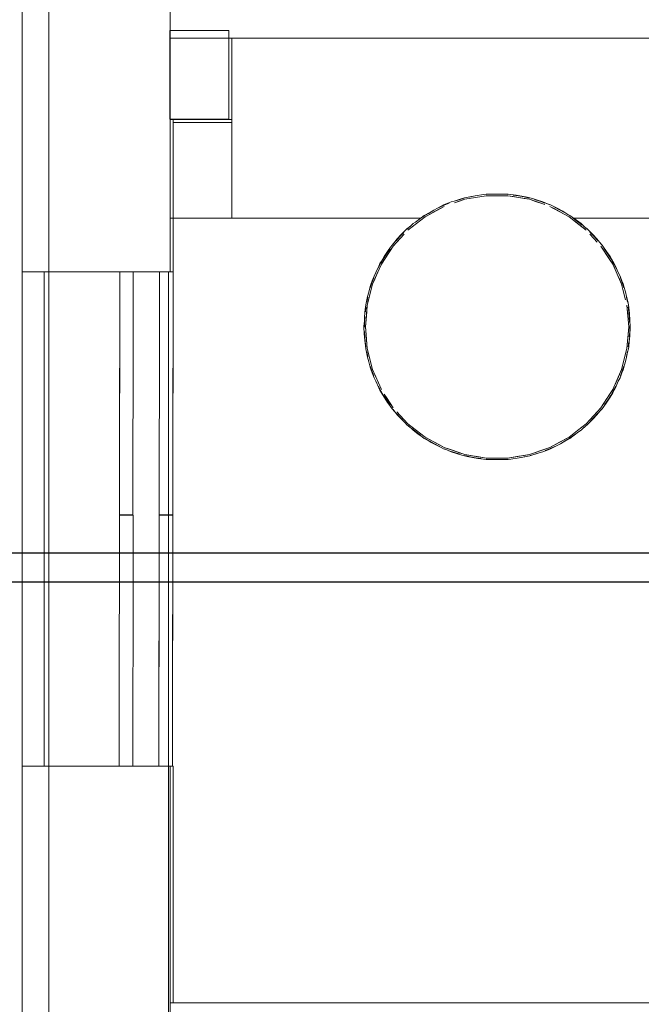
# Model space of a CAD drawing. Header units: millimetres. Extents: x 321 to 585, y -277 to 9.
# Tile 941 of 1056: x 343.27 to 347.47, y -4.9 to 1.75. Entities that reach past the tile are written whole.
import ezdxf

# ---------------------------------------------------------------- set-up
doc = ezdxf.new("R2010")
doc.units = ezdxf.units.MM
doc.header["$MEASUREMENT"] = 0
for name, color, linetype, lineweight in [('IFC-Elemento de mobília-Contorno', 152, 'Continuous', 5), ('IFC-Laje-Contorno', 134, 'Continuous', 5), ('IFC-Parede padrão-Contorno', 44, 'Continuous', 5), ('IFC-Pilar-Contorno', 83, 'Continuous', 5), ('IFC-Porta-Contorno', 142, 'Continuous', 5), ('TQ-Condutos', 3, 'Continuous', 25)]:
    doc.layers.add(name, color=color, linetype=linetype, lineweight=lineweight)

msp = doc.modelspace()

# ---------------------------------------------------------------- linework, layer by layer
at = {"layer": 'IFC-Elemento de mobília-Contorno', "color": 7, "lineweight": 5}
for p, q in [((344.7057, 1.6276), (355.0491, 1.6276)), ((344.7057, 0.4103), (344.7057, 1.6276)), ((346.2071, 0.5245), (346.2421, 0.5362)), ((346.2071, 0.5245), (346.2421, 0.5362)), ((346.2071, 0.5245), (346.2414, 0.5354)), ((346.2071, 0.5245), (346.2414, 0.5354)), ((346.2103, 0.5142), (346.2798, 0.538)), ((346.2414, 0.5354), (346.2756, 0.545)), ((346.2414, 0.5354), (346.2756, 0.545)), ((346.2415, 0.536), (346.2772, 0.5482)), ((346.2415, 0.536), (346.2772, 0.5482)), ((346.2418, 0.5361), (346.2772, 0.5482)), ((346.2421, 0.5362), (346.2772, 0.5482)), ((346.2421, 0.5362), (346.2772, 0.5482)), ((346.245, 0.5261), (346.2798, 0.538)), ((346.2772, 0.5482), (346.314, 0.5544)), ((346.2772, 0.5482), (346.3139, 0.5543)), ((346.2772, 0.5482), (346.3139, 0.5543)), ((346.2798, 0.538), (346.3522, 0.5501)), ((346.3101, 0.5529), (346.349, 0.561)), ((346.3101, 0.5529), (346.349, 0.561)), ((346.3139, 0.5543), (346.349, 0.561)), ((346.3139, 0.5543), (346.349, 0.561)), ((346.349, 0.561), (346.4053, 0.5702)), ((346.349, 0.561), (346.4053, 0.5702)), ((346.3522, 0.5501), (346.4247, 0.5622)), ((346.4053, 0.5702), (346.4238, 0.5727)), ((346.4053, 0.5702), (346.4238, 0.5727)), ((346.4238, 0.5727), (346.461, 0.5727)), ((346.4238, 0.5727), (346.461, 0.5727)), ((346.4244, 0.5698), (346.4608, 0.572)), ((346.4244, 0.5698), (346.4608, 0.572)), ((346.4247, 0.5622), (346.5716, 0.5622)), ((346.4608, 0.572), (346.4978, 0.5729)), ((346.4608, 0.572), (346.4978, 0.5729)), ((346.461, 0.5727), (346.4978, 0.5729)), ((346.461, 0.5727), (346.4978, 0.5729)), ((346.4978, 0.5729), (346.5349, 0.572)), ((346.4978, 0.5729), (346.5353, 0.5727)), ((346.4978, 0.5729), (346.5349, 0.572)), ((346.4978, 0.5729), (346.5353, 0.5727)), ((346.5349, 0.572), (346.5709, 0.57)), ((346.5349, 0.572), (346.5709, 0.57)), ((346.5353, 0.5727), (346.5725, 0.5727)), ((346.5353, 0.5727), (346.5725, 0.5727)), ((346.5716, 0.5622), (346.644, 0.5501)), ((346.5716, 0.5622), (346.6078, 0.5562)), ((346.5716, 0.5622), (346.7165, 0.538)), ((346.5725, 0.5727), (346.591, 0.5702)), ((346.5725, 0.5727), (346.591, 0.5702)), ((346.591, 0.5702), (346.6277, 0.5656)), ((346.591, 0.5702), (346.6277, 0.5656)), ((346.6067, 0.5662), (346.6438, 0.5606)), ((346.6067, 0.5662), (346.6438, 0.5606)), ((346.6078, 0.5562), (346.644, 0.5501)), ((346.6277, 0.5656), (346.6646, 0.5595)), ((346.6277, 0.5656), (346.6646, 0.5595)), ((346.6438, 0.5606), (346.6807, 0.554)), ((346.6438, 0.5606), (346.6807, 0.554)), ((346.644, 0.5501), (346.6803, 0.5441)), ((346.6646, 0.5595), (346.7009, 0.5518)), ((346.6646, 0.5595), (346.7009, 0.5518)), ((346.6803, 0.5441), (346.7165, 0.538)), ((346.6807, 0.554), (346.7155, 0.5459)), ((346.6807, 0.554), (346.7155, 0.5459)), ((346.7009, 0.5518), (346.7191, 0.5482)), ((346.7009, 0.5518), (346.7191, 0.5482)), ((346.7165, 0.538), (346.786, 0.5142)), ((346.7165, 0.538), (346.7512, 0.5261)), ((346.7165, 0.538), (346.7512, 0.5261)), ((346.7165, 0.538), (346.8207, 0.5023)), ((346.7191, 0.5482), (346.7371, 0.5427)), ((346.7191, 0.5482), (346.7371, 0.5427)), ((346.7371, 0.5427), (346.7717, 0.5323)), ((346.7371, 0.5427), (346.7717, 0.5323)), ((346.7499, 0.5367), (346.786, 0.5249)), ((346.7499, 0.5367), (346.786, 0.5249)), ((346.0116, 0.4204), (346.1408, 0.4903)), ((346.0439, 0.4379), (346.1085, 0.4729)), ((346.07, 0.4656), (346.1196, 0.4915)), ((346.07, 0.4656), (346.1196, 0.4915)), ((346.0762, 0.4554), (346.1085, 0.4729)), ((346.0762, 0.4554), (346.1085, 0.4729)), ((346.1073, 0.483), (346.1401, 0.498)), ((346.1073, 0.483), (346.1401, 0.498)), ((346.1085, 0.4729), (346.1408, 0.4903)), ((346.1196, 0.4915), (346.1366, 0.4999)), ((346.1196, 0.4915), (346.1366, 0.4999)), ((346.1366, 0.4999), (346.1538, 0.5064)), ((346.1366, 0.4999), (346.1538, 0.5064)), ((346.1401, 0.498), (346.1734, 0.5119)), ((346.1401, 0.498), (346.1734, 0.5119)), ((346.1538, 0.5064), (346.1883, 0.52)), ((346.1538, 0.5064), (346.1883, 0.52)), ((346.1883, 0.52), (346.2071, 0.5245)), ((346.1883, 0.52), (346.2071, 0.5245)), ((346.2103, 0.5142), (346.245, 0.5261)), ((346.7512, 0.5261), (346.8207, 0.5023)), ((346.7512, 0.5261), (346.786, 0.5142)), ((346.7717, 0.5323), (346.8079, 0.52)), ((346.7717, 0.5323), (346.8079, 0.52)), ((346.786, 0.5249), (346.8216, 0.5123)), ((346.786, 0.5249), (346.8216, 0.5123)), ((346.786, 0.5142), (346.8207, 0.5023)), ((346.8079, 0.52), (346.8543, 0.4996)), ((346.8079, 0.52), (346.8543, 0.4996)), ((346.8316, 0.5096), (346.8597, 0.4999)), ((346.8316, 0.5096), (346.8597, 0.4999)), ((346.8316, 0.5096), (346.8597, 0.4999)), ((346.8316, 0.5096), (346.8597, 0.4999)), ((346.8316, 0.5096), (346.8597, 0.4999)), ((346.8316, 0.5096), (346.8597, 0.4999)), ((346.8555, 0.4903), (346.9847, 0.4204)), ((346.8555, 0.4903), (346.9201, 0.4554)), ((346.8555, 0.4903), (346.8878, 0.4729)), ((346.8597, 0.4999), (346.8765, 0.4916)), ((346.8597, 0.4999), (346.8765, 0.4916)), ((346.8765, 0.4916), (346.9084, 0.4759)), ((346.8765, 0.4916), (346.9084, 0.4759)), ((346.8864, 0.4843), (346.9205, 0.4665)), ((346.8864, 0.4843), (346.9205, 0.4665)), ((346.8878, 0.4729), (346.9524, 0.4379)), ((346.8878, 0.4729), (346.9201, 0.4554)), ((346.8878, 0.4729), (346.9201, 0.4554)), ((346.9084, 0.4759), (346.9428, 0.4574)), ((346.9084, 0.4759), (346.9428, 0.4574)), ((346.9205, 0.4665), (346.9538, 0.4483)), ((346.9205, 0.4665), (346.9538, 0.4483)), ((344.3085, 0.4103), (345.9816, 0.4103)), ((344.7057, 0.4103), (345.9816, 0.4103)), ((345.8957, 0.3302), (346.0116, 0.4204)), ((345.9474, 0.3844), (345.9767, 0.4065)), ((345.9474, 0.3844), (345.9766, 0.4064)), ((345.9474, 0.3844), (345.9754, 0.4052)), ((345.9474, 0.3844), (345.9754, 0.4052)), ((345.9537, 0.3753), (346.0116, 0.4204)), ((345.9754, 0.4052), (346.0041, 0.4252)), ((345.9754, 0.4052), (346.0041, 0.4252)), ((345.9766, 0.4064), (346.0059, 0.4292)), ((345.9766, 0.4064), (346.0059, 0.4292)), ((345.9767, 0.4065), (346.0059, 0.4292)), ((345.9767, 0.4065), (346.0059, 0.4292)), ((345.9826, 0.3979), (346.0116, 0.4204)), ((346.0041, 0.4252), (346.0335, 0.4432)), ((346.0041, 0.4252), (346.0335, 0.4432)), ((346.0059, 0.4292), (346.0386, 0.4469)), ((346.0059, 0.4292), (346.0386, 0.4469)), ((346.0116, 0.4204), (346.0439, 0.4379)), ((346.0335, 0.4432), (346.07, 0.4656)), ((346.0335, 0.4432), (346.07, 0.4656)), ((346.0386, 0.4469), (346.07, 0.4656)), ((346.0386, 0.4469), (346.07, 0.4656)), ((346.0439, 0.4379), (346.0762, 0.4554)), ((346.0439, 0.4379), (346.0762, 0.4554)), ((346.9201, 0.4554), (346.9524, 0.4379)), ((346.9201, 0.4554), (346.9524, 0.4379)), ((346.9428, 0.4574), (346.9837, 0.4307)), ((346.9428, 0.4574), (346.9837, 0.4307)), ((346.9524, 0.4379), (346.9847, 0.4204)), ((346.9649, 0.443), (346.9904, 0.4292)), ((346.9649, 0.443), (346.9904, 0.4292)), ((346.9649, 0.443), (346.9904, 0.4292)), ((346.9847, 0.4204), (347.0426, 0.3753)), ((346.9847, 0.4204), (347.0716, 0.3527)), ((346.9847, 0.4204), (347.1006, 0.3302)), ((346.9904, 0.4292), (347.0053, 0.4184)), ((346.9904, 0.4292), (347.0053, 0.4184)), ((347.0053, 0.4184), (347.0339, 0.3978)), ((347.0053, 0.4184), (347.0339, 0.3978)), ((347.0127, 0.4104), (347.0437, 0.3869)), ((347.0127, 0.4104), (347.0437, 0.3869)), ((347.0165, 0.4103), (349.184, 0.4103)), ((347.0165, 0.4103), (349.1841, 0.4103)), ((345.8757, 0.3248), (345.8886, 0.3379)), ((345.8757, 0.3248), (345.8886, 0.3379)), ((345.8886, 0.3379), (345.9123, 0.3563)), ((345.8886, 0.3379), (345.9122, 0.3563)), ((345.8886, 0.3379), (345.9122, 0.3563)), ((345.8886, 0.3379), (345.9123, 0.3563)), ((345.8886, 0.3379), (345.9122, 0.3563)), ((345.8937, 0.3392), (345.9308, 0.3735)), ((345.8937, 0.3392), (345.9308, 0.3735)), ((345.8957, 0.3302), (345.9537, 0.3753)), ((345.8957, 0.3302), (345.9247, 0.3527)), ((345.9247, 0.3527), (345.9537, 0.3753)), ((345.9308, 0.3735), (345.9474, 0.3844)), ((345.9308, 0.3735), (345.9474, 0.3844)), ((345.9537, 0.3753), (345.9826, 0.3979)), ((347.0136, 0.3979), (347.0716, 0.3527)), ((347.0136, 0.3979), (347.0426, 0.3753)), ((347.0339, 0.3978), (347.0655, 0.3735)), ((347.0339, 0.3978), (347.0655, 0.3735)), ((347.0426, 0.3753), (347.0716, 0.3527)), ((347.0437, 0.3869), (347.0738, 0.3635)), ((347.0437, 0.3869), (347.0738, 0.3635)), ((347.0655, 0.3735), (347.1002, 0.3417)), ((347.0655, 0.3735), (347.1002, 0.3417)), ((347.0716, 0.3527), (347.1006, 0.3302)), ((347.0853, 0.3553), (347.1077, 0.3379)), ((347.0853, 0.3553), (347.1077, 0.3379)), ((347.0853, 0.3553), (347.1077, 0.3379)), ((347.0854, 0.3553), (347.1077, 0.3379)), ((347.0854, 0.3553), (347.1077, 0.3379)), ((347.1077, 0.3379), (347.1203, 0.3251)), ((347.1077, 0.3379), (347.1203, 0.3251)), ((345.7934, 0.2316), (345.8236, 0.2705)), ((345.7934, 0.2316), (345.8236, 0.2705)), ((345.7962, 0.2221), (345.8708, 0.3032)), ((345.7962, 0.2221), (345.8459, 0.2762)), ((345.8162, 0.2584), (345.8416, 0.2861)), ((345.8162, 0.2584), (345.8416, 0.2861)), ((345.8211, 0.2491), (345.8708, 0.3032)), ((345.8211, 0.2491), (345.8459, 0.2762)), ((345.8236, 0.2705), (345.8505, 0.2994)), ((345.8236, 0.2705), (345.8505, 0.2994)), ((345.8416, 0.2861), (345.8681, 0.314)), ((345.8416, 0.2861), (345.8681, 0.314)), ((345.8459, 0.2762), (345.8708, 0.3032)), ((345.8459, 0.2762), (345.8708, 0.3032)), ((345.8505, 0.2994), (345.8757, 0.3248)), ((345.8505, 0.2994), (345.8757, 0.3248)), ((347.1203, 0.3251), (347.145, 0.3002)), ((347.1203, 0.3251), (347.145, 0.3002)), ((347.1253, 0.3169), (347.1523, 0.2883)), ((347.1253, 0.3169), (347.1523, 0.2883)), ((347.1255, 0.3032), (347.1752, 0.2491)), ((347.1255, 0.3032), (347.1503, 0.2762)), ((347.145, 0.3002), (347.1727, 0.2705)), ((347.145, 0.3002), (347.1727, 0.2705)), ((347.1503, 0.2762), (347.1752, 0.2491)), ((347.1523, 0.2883), (347.1784, 0.2602)), ((347.1523, 0.2883), (347.1784, 0.2602)), ((347.1727, 0.2705), (347.2006, 0.2349)), ((347.1727, 0.2705), (347.2006, 0.2349)), ((345.7158, 0.0991), (345.7962, 0.2221)), ((345.7506, 0.1704), (345.7723, 0.2025)), ((345.7506, 0.1704), (345.7723, 0.2025)), ((345.757, 0.1848), (345.7777, 0.2139)), ((345.757, 0.1848), (345.7777, 0.2139)), ((345.7761, 0.1914), (345.7962, 0.2221)), ((345.7777, 0.2139), (345.7879, 0.2286)), ((345.7777, 0.2139), (345.7879, 0.2286)), ((345.7879, 0.2286), (345.808, 0.2504)), ((345.7879, 0.2286), (345.808, 0.2504)), ((345.7879, 0.2286), (345.808, 0.2504)), ((345.7879, 0.2286), (345.808, 0.2504)), ((347.1895, 0.249), (347.2084, 0.2286)), ((347.1895, 0.249), (347.2084, 0.2286)), ((347.1896, 0.249), (347.2084, 0.2286)), ((347.1896, 0.249), (347.2084, 0.2286)), ((347.2001, 0.2221), (347.2202, 0.1914)), ((347.2001, 0.2221), (347.2603, 0.1299)), ((347.2001, 0.2221), (347.2804, 0.0991)), ((347.2084, 0.2286), (347.2183, 0.2143)), ((347.2084, 0.2286), (347.2183, 0.2143)), ((347.2183, 0.2143), (347.2385, 0.1858)), ((347.2183, 0.2143), (347.2385, 0.1858)), ((347.2213, 0.2062), (347.2443, 0.1717)), ((347.2213, 0.2062), (347.2443, 0.1717)), ((345.7126, 0.108), (345.7301, 0.1389)), ((345.7126, 0.108), (345.7301, 0.1389)), ((345.7158, 0.0991), (345.7761, 0.1914)), ((345.7168, 0.1208), (345.7349, 0.1514)), ((345.7168, 0.1208), (345.7349, 0.1514)), ((345.7301, 0.1389), (345.7506, 0.1704)), ((345.7301, 0.1389), (345.7506, 0.1704)), ((345.7349, 0.1514), (345.757, 0.1848)), ((345.7349, 0.1514), (345.757, 0.1848)), ((345.756, 0.1606), (345.7761, 0.1914)), ((347.2202, 0.1914), (347.2603, 0.1299)), ((347.2202, 0.1914), (347.2403, 0.1606)), ((347.2202, 0.1914), (347.2403, 0.1606)), ((347.2385, 0.1858), (347.2614, 0.1514)), ((347.2385, 0.1858), (347.2614, 0.1514)), ((347.2403, 0.1606), (347.2603, 0.1299)), ((347.2443, 0.1717), (347.2662, 0.1389)), ((347.2443, 0.1717), (347.2662, 0.1389)), ((347.2614, 0.1514), (347.2794, 0.1208)), ((347.2614, 0.1514), (347.2794, 0.1208)), ((347.2662, 0.1389), (347.2837, 0.108)), ((347.2662, 0.1389), (347.2837, 0.108)), ((345.6793, 0.0434), (345.6981, 0.0865)), ((345.6793, 0.0434), (345.6981, 0.0865)), ((345.6961, 0.0769), (345.7126, 0.108)), ((345.6961, 0.0769), (345.7126, 0.108)), ((345.6981, 0.0865), (345.7066, 0.1041)), ((345.6981, 0.0865), (345.7066, 0.1041)), ((345.7011, 0.0655), (345.7158, 0.0991)), ((345.7011, 0.0655), (345.7158, 0.0991)), ((345.7066, 0.1041), (345.7168, 0.1208)), ((345.7066, 0.1041), (345.7168, 0.1208)), ((345.7158, 0.0991), (345.7359, 0.1299)), ((347.2603, 0.1299), (347.2804, 0.0991)), ((347.2794, 0.1208), (347.2897, 0.1041)), ((347.2794, 0.1208), (347.2897, 0.1041)), ((347.2804, 0.0991), (347.2952, 0.0655)), ((347.2804, 0.0991), (347.3394, -0.0354)), ((347.2804, 0.0991), (347.3099, 0.0318)), ((347.2837, 0.108), (347.3002, 0.0769)), ((347.2837, 0.108), (347.3002, 0.0769)), ((347.2897, 0.1041), (347.2981, 0.0865)), ((347.2897, 0.1041), (347.2981, 0.0865)), ((347.2981, 0.0865), (347.3169, 0.0434)), ((347.2981, 0.0865), (347.3169, 0.0434)), ((345.6525, -0.0263), (345.6646, 0.007)), ((345.6525, -0.0263), (345.6646, 0.007)), ((345.6544, -0.0136), (345.6671, 0.0194)), ((345.6544, -0.0136), (345.6671, 0.0194)), ((345.6568, -0.0354), (345.7011, 0.0655)), ((345.6568, -0.0354), (345.6863, 0.0318)), ((345.6671, 0.0194), (345.6793, 0.0434)), ((345.6671, 0.0194), (345.6793, 0.0434)), ((345.6716, -0.0018), (345.6863, 0.0318)), ((345.6863, 0.0318), (345.7011, 0.0655)), ((347.3099, 0.0318), (347.3394, -0.0354)), ((347.3099, 0.0318), (347.3247, -0.0018)), ((347.3169, 0.0434), (347.3292, 0.0194)), ((347.3169, 0.0434), (347.3292, 0.0194)), ((347.3292, 0.0194), (347.3419, -0.0136)), ((347.3292, 0.0194), (347.3419, -0.0136)), ((347.3317, 0.007), (347.3438, -0.0263)), ((347.3317, 0.007), (347.3438, -0.0263)), ((345.6208, -0.1778), (345.6568, -0.0354)), ((345.6298, -0.1422), (345.6568, -0.0354)), ((345.6312, -0.0896), (345.6414, -0.0509)), ((345.6312, -0.0896), (345.6414, -0.0509)), ((345.6414, -0.0595), (345.6525, -0.0263)), ((345.6414, -0.0595), (345.6525, -0.0263)), ((345.6414, -0.0509), (345.6469, -0.032)), ((345.6414, -0.0509), (345.6469, -0.032)), ((345.6469, -0.032), (345.6544, -0.0136)), ((345.6469, -0.032), (345.6544, -0.0136)), ((345.6478, -0.071), (345.6568, -0.0354)), ((345.6478, -0.071), (345.6568, -0.0354)), ((345.6568, -0.0354), (345.6716, -0.0018)), ((347.3247, -0.0018), (347.3394, -0.0354)), ((347.3394, -0.0354), (347.3575, -0.1066)), ((347.3394, -0.0354), (347.3485, -0.071)), ((347.3419, -0.0136), (347.3494, -0.032)), ((347.3419, -0.0136), (347.3494, -0.032)), ((347.3438, -0.0263), (347.3549, -0.0595)), ((347.3438, -0.0263), (347.3549, -0.0595)), ((347.3494, -0.032), (347.3549, -0.0509)), ((347.3494, -0.032), (347.3549, -0.0509)), ((347.3549, -0.0509), (347.3652, -0.0872)), ((347.3549, -0.0509), (347.3652, -0.0872)), ((345.6159, -0.1527), (345.6227, -0.119)), ((345.6159, -0.1527), (345.6227, -0.119)), ((345.6179, -0.1578), (345.6241, -0.1238)), ((345.6179, -0.1578), (345.6241, -0.1238)), ((345.6208, -0.1778), (345.6478, -0.071)), ((345.6208, -0.1778), (345.6388, -0.1066)), ((345.6227, -0.119), (345.6312, -0.0896)), ((345.6227, -0.119), (345.6312, -0.0896)), ((345.6298, -0.1422), (345.6478, -0.071)), ((345.6298, -0.1422), (345.6478, -0.071)), ((345.6388, -0.1066), (345.6478, -0.071)), ((347.3485, -0.071), (347.3665, -0.1422)), ((347.3485, -0.071), (347.3575, -0.1066)), ((347.3485, -0.071), (347.3575, -0.1066)), ((347.3575, -0.1066), (347.3665, -0.1422)), ((347.3652, -0.0872), (347.3738, -0.1195)), ((347.3652, -0.0872), (347.3738, -0.1195)), ((347.3721, -0.1238), (347.3788, -0.1568)), ((347.3721, -0.1238), (347.3788, -0.1568)), ((347.3738, -0.1195), (347.3808, -0.1535)), ((347.3738, -0.1195), (347.3808, -0.1535)), ((345.6054, -0.2237), (345.6087, -0.1918)), ((345.6054, -0.2237), (345.6087, -0.1918)), ((345.6086, -0.3242), (345.6208, -0.1778)), ((345.6087, -0.1918), (345.6104, -0.1761)), ((345.6087, -0.1918), (345.6104, -0.1761)), ((345.6088, -0.2235), (345.6116, -0.1888)), ((345.6088, -0.2235), (345.6116, -0.1888)), ((345.6104, -0.1761), (345.6159, -0.1527)), ((345.6104, -0.1761), (345.6159, -0.1527)), ((345.617, -0.2231), (345.6208, -0.1778)), ((347.3755, -0.1778), (347.3835, -0.2737)), ((347.3755, -0.1778), (347.3793, -0.2231)), ((347.3755, -0.1778), (347.3876, -0.3242)), ((347.3755, -0.1778), (347.3835, -0.2737)), ((347.3755, -0.1778), (347.3793, -0.2231)), ((347.3808, -0.1535), (347.3859, -0.1761)), ((347.3808, -0.1535), (347.3859, -0.1761)), ((347.3847, -0.1888), (347.3889, -0.2233)), ((347.3847, -0.1888), (347.3889, -0.2233)), ((347.3859, -0.1761), (347.3882, -0.1958)), ((347.3859, -0.1761), (347.3882, -0.1958)), ((347.3882, -0.1958), (347.3924, -0.2333)), ((347.3882, -0.1958), (347.3924, -0.2333)), ((345.5996, -0.3242), (345.6012, -0.2635)), ((345.5996, -0.3242), (345.6012, -0.2635)), ((345.6012, -0.2635), (345.6054, -0.2237)), ((345.6012, -0.2635), (345.6054, -0.2237)), ((345.6018, -0.2894), (345.6047, -0.258)), ((345.6018, -0.2894), (345.6047, -0.258)), ((345.6128, -0.2737), (345.617, -0.2231)), ((347.3793, -0.2231), (347.3835, -0.2737)), ((347.3793, -0.2231), (347.3835, -0.2737)), ((347.3889, -0.2233), (347.3916, -0.258)), ((347.3889, -0.2233), (347.3916, -0.258)), ((347.3916, -0.258), (347.3936, -0.2924)), ((347.3916, -0.258), (347.3936, -0.2924)), ((347.3924, -0.2333), (347.3959, -0.2784)), ((347.3924, -0.2333), (347.3959, -0.2784)), ((345.5981, -0.3242), (345.6003, -0.2978)), ((345.5981, -0.3242), (345.6003, -0.2978)), ((345.5981, -0.3242), (345.6003, -0.2978)), ((345.5981, -0.3242), (345.6003, -0.2978)), ((345.5981, -0.3242), (345.6003, -0.3701)), ((345.5981, -0.3242), (345.6011, -0.3242)), ((345.5981, -0.3242), (345.6003, -0.3701)), ((345.5996, -0.3242), (345.6011, -0.3242)), ((345.6011, -0.3242), (345.6018, -0.2894)), ((345.6011, -0.3242), (345.6018, -0.2894)), ((345.6011, -0.3242), (345.6086, -0.3242)), ((345.6049, -0.3242), (345.6086, -0.3242)), ((345.6086, -0.3242), (345.6128, -0.2737)), ((345.6086, -0.3242), (345.6208, -0.4706)), ((345.6086, -0.3242), (345.6128, -0.3748)), ((347.3755, -0.4706), (347.3876, -0.3242)), ((347.3793, -0.4254), (347.3876, -0.3242)), ((347.3835, -0.2737), (347.3876, -0.3242)), ((347.3835, -0.3748), (347.3876, -0.3242)), ((347.3876, -0.3242), (347.3914, -0.3242)), ((347.3876, -0.3242), (347.3952, -0.3242)), ((347.3945, -0.3591), (347.3952, -0.3242)), ((347.3945, -0.3591), (347.3952, -0.3242)), ((347.395, -0.3849), (347.3967, -0.3242)), ((347.395, -0.3849), (347.3967, -0.3242)), ((347.3959, -0.2784), (347.3981, -0.3242)), ((347.3959, -0.2784), (347.3981, -0.3242)), ((347.396, -0.3506), (347.3981, -0.3242)), ((347.396, -0.3506), (347.3981, -0.3242)), ((345.6003, -0.3701), (345.6038, -0.4152)), ((345.6003, -0.3701), (345.6038, -0.4152)), ((345.6026, -0.3561), (345.6047, -0.3905)), ((345.6026, -0.3561), (345.6047, -0.3905)), ((345.6047, -0.3905), (345.6074, -0.4252)), ((345.6047, -0.3905), (345.6074, -0.4252)), ((345.6128, -0.3748), (345.6208, -0.4706)), ((347.3755, -0.4706), (347.3835, -0.3748)), ((347.3793, -0.4254), (347.3835, -0.3748)), ((347.3793, -0.4254), (347.3835, -0.3748)), ((347.3909, -0.4247), (347.395, -0.3849)), ((347.3909, -0.4247), (347.395, -0.3849)), ((347.3916, -0.3905), (347.3945, -0.3591)), ((347.3916, -0.3905), (347.3945, -0.3591)), ((345.6038, -0.4152), (345.6081, -0.4527)), ((345.6038, -0.4152), (345.6081, -0.4527)), ((345.6074, -0.4252), (345.6116, -0.4596)), ((345.6074, -0.4252), (345.6116, -0.4596)), ((345.6081, -0.4527), (345.6104, -0.4724)), ((345.6081, -0.4527), (345.6104, -0.4724)), ((347.3755, -0.4706), (347.3793, -0.4254)), ((347.3755, -0.4706), (347.3793, -0.4254)), ((347.3847, -0.4596), (347.3875, -0.425)), ((347.3847, -0.4596), (347.3875, -0.425)), ((347.3859, -0.4724), (347.3876, -0.4567)), ((347.3859, -0.4724), (347.3876, -0.4567)), ((347.3876, -0.4567), (347.3909, -0.4247)), ((347.3876, -0.4567), (347.3909, -0.4247)), ((345.6104, -0.4724), (345.6155, -0.495)), ((345.6104, -0.4724), (345.6155, -0.495)), ((345.6155, -0.495), (345.6225, -0.5289)), ((345.6155, -0.495), (345.6225, -0.5289)), ((345.6175, -0.4917), (345.6241, -0.5247)), ((345.6175, -0.4917), (345.6241, -0.5247)), ((345.6208, -0.4706), (345.6388, -0.5419)), ((345.6208, -0.4706), (345.6568, -0.6131)), ((345.6225, -0.5289), (345.6311, -0.5613)), ((345.6225, -0.5289), (345.6311, -0.5613)), ((345.6298, -0.5063), (345.6478, -0.5775)), ((347.3394, -0.6131), (347.3755, -0.4706)), ((347.3394, -0.6131), (347.3665, -0.5063)), ((347.365, -0.5589), (347.3736, -0.5295)), ((347.365, -0.5589), (347.3736, -0.5295)), ((347.3721, -0.5247), (347.3784, -0.4906)), ((347.3721, -0.5247), (347.3784, -0.4906)), ((347.3736, -0.5295), (347.3803, -0.4957)), ((347.3736, -0.5295), (347.3803, -0.4957)), ((347.3803, -0.4957), (347.3859, -0.4724)), ((347.3803, -0.4957), (347.3859, -0.4724)), ((345.6311, -0.5613), (345.6414, -0.5975)), ((345.6311, -0.5613), (345.6414, -0.5975)), ((345.6388, -0.5419), (345.6568, -0.6131)), ((345.6414, -0.589), (345.6525, -0.6222)), ((345.6414, -0.589), (345.6525, -0.6222)), ((345.6414, -0.5975), (345.6469, -0.6165)), ((345.6414, -0.5975), (345.6469, -0.6165)), ((347.3438, -0.6222), (347.3549, -0.589)), ((347.3438, -0.6222), (347.3549, -0.589)), ((347.3494, -0.6165), (347.3549, -0.5975)), ((347.3494, -0.6165), (347.3549, -0.5975)), ((347.3549, -0.5975), (347.365, -0.5589)), ((347.3549, -0.5975), (347.365, -0.5589)), ((345.6469, -0.6165), (345.6544, -0.6349)), ((345.6469, -0.6165), (345.6544, -0.6349)), ((345.6525, -0.6222), (345.6646, -0.6554)), ((345.6525, -0.6222), (345.6646, -0.6554)), ((345.6544, -0.6349), (345.6671, -0.6679)), ((345.6544, -0.6349), (345.6671, -0.6679)), ((345.6568, -0.6131), (345.7158, -0.7476)), ((345.6716, -0.6467), (345.7011, -0.714)), ((347.2804, -0.7476), (347.3394, -0.6131)), ((347.2952, -0.714), (347.3247, -0.6467)), ((347.3292, -0.6679), (347.3419, -0.6349)), ((347.3292, -0.6679), (347.3419, -0.6349)), ((347.3317, -0.6554), (347.3438, -0.6222)), ((347.3317, -0.6554), (347.3438, -0.6222)), ((347.3419, -0.6349), (347.3494, -0.6165)), ((347.3419, -0.6349), (347.3494, -0.6165)), ((345.6671, -0.6679), (345.6793, -0.6918)), ((345.6671, -0.6679), (345.6793, -0.6918)), ((345.6793, -0.6918), (345.6981, -0.735)), ((345.6793, -0.6918), (345.6981, -0.735)), ((345.6961, -0.7254), (345.7126, -0.7565)), ((345.6961, -0.7254), (345.7126, -0.7565)), ((347.2837, -0.7565), (347.3002, -0.7254)), ((347.2837, -0.7565), (347.3002, -0.7254)), ((347.2981, -0.735), (347.3169, -0.6918)), ((347.2981, -0.735), (347.3169, -0.6918)), ((347.3169, -0.6918), (347.3292, -0.6679)), ((347.3169, -0.6918), (347.3292, -0.6679)), ((345.6981, -0.735), (345.7066, -0.7526)), ((345.6981, -0.735), (345.7066, -0.7526)), ((345.7066, -0.7526), (345.7168, -0.7692)), ((345.7066, -0.7526), (345.7168, -0.7692)), ((345.7126, -0.7565), (345.7301, -0.7874)), ((345.7126, -0.7565), (345.7301, -0.7874)), ((345.7168, -0.7692), (345.7349, -0.7999)), ((345.7168, -0.7692), (345.7349, -0.7999)), ((345.7301, -0.7874), (345.752, -0.8202)), ((345.7301, -0.7874), (345.752, -0.8202)), ((345.7359, -0.7784), (345.7962, -0.8706)), ((345.7359, -0.7784), (345.756, -0.8091)), ((347.2001, -0.8706), (347.2804, -0.7476)), ((347.2202, -0.8398), (347.2804, -0.7476)), ((347.2202, -0.8398), (347.2603, -0.7784)), ((347.2456, -0.8189), (347.2662, -0.7874)), ((347.2456, -0.8189), (347.2662, -0.7874)), ((347.2614, -0.7999), (347.2794, -0.7692)), ((347.2614, -0.7999), (347.2794, -0.7692)), ((347.2662, -0.7874), (347.2837, -0.7565)), ((347.2662, -0.7874), (347.2837, -0.7565)), ((347.2794, -0.7692), (347.2897, -0.7526)), ((347.2794, -0.7692), (347.2897, -0.7526)), ((347.2897, -0.7526), (347.2981, -0.735)), ((347.2897, -0.7526), (347.2981, -0.735)), ((345.7349, -0.7999), (345.7577, -0.8343)), ((345.7349, -0.7999), (345.7577, -0.8343)), ((345.752, -0.8202), (345.775, -0.8547)), ((345.752, -0.8202), (345.775, -0.8547)), ((345.756, -0.8091), (345.7761, -0.8398)), ((345.7577, -0.8343), (345.7779, -0.8628)), ((345.7577, -0.8343), (345.7779, -0.8628)), ((345.7761, -0.8398), (345.7962, -0.8706)), ((345.7779, -0.8628), (345.7879, -0.877)), ((345.7779, -0.8628), (345.7879, -0.877)), ((347.2001, -0.8706), (347.2403, -0.8091)), ((347.2001, -0.8706), (347.2202, -0.8398)), ((347.2001, -0.8706), (347.2202, -0.8398)), ((347.2084, -0.877), (347.2186, -0.8624)), ((347.2084, -0.877), (347.2186, -0.8624)), ((347.2186, -0.8624), (347.2393, -0.8333)), ((347.2186, -0.8624), (347.2393, -0.8333)), ((347.2202, -0.8398), (347.2403, -0.8091)), ((347.2239, -0.851), (347.2456, -0.8189)), ((347.2239, -0.851), (347.2456, -0.8189)), ((347.2393, -0.8333), (347.2614, -0.7999)), ((347.2393, -0.8333), (347.2614, -0.7999)), ((345.7879, -0.877), (345.8067, -0.8975)), ((345.7879, -0.877), (345.8067, -0.8975)), ((345.7879, -0.877), (345.8067, -0.8975)), ((345.7879, -0.877), (345.8067, -0.8975)), ((345.7957, -0.8834), (345.8236, -0.9189)), ((345.7957, -0.8834), (345.8236, -0.9189)), ((345.8179, -0.9087), (345.844, -0.9368)), ((345.8179, -0.9087), (345.844, -0.9368)), ((345.8211, -0.8976), (345.8957, -0.9787)), ((345.8211, -0.8976), (345.8459, -0.9246)), ((345.8236, -0.9189), (345.8513, -0.9487)), ((345.8236, -0.9189), (345.8513, -0.9487)), ((345.8459, -0.9246), (345.8957, -0.9787)), ((347.1006, -0.9787), (347.1503, -0.9246)), ((347.1255, -0.9517), (347.2001, -0.8706)), ((347.1255, -0.9517), (347.1752, -0.8976)), ((347.1255, -0.9517), (347.1503, -0.9246)), ((347.1458, -0.9479), (347.1727, -0.919)), ((347.1458, -0.9479), (347.1727, -0.919)), ((347.1503, -0.9246), (347.2001, -0.8706)), ((347.1547, -0.9346), (347.1801, -0.9069)), ((347.1547, -0.9346), (347.1801, -0.9069)), ((347.1727, -0.919), (347.2028, -0.8801)), ((347.1727, -0.919), (347.2028, -0.8801)), ((347.1752, -0.8976), (347.2001, -0.8706)), ((347.1882, -0.8989), (347.2084, -0.877)), ((347.1882, -0.8989), (347.2084, -0.877)), ((345.844, -0.9368), (345.871, -0.9653)), ((345.844, -0.9368), (345.871, -0.9653)), ((345.8513, -0.9487), (345.876, -0.9736)), ((345.8513, -0.9487), (345.876, -0.9736)), ((345.876, -0.9736), (345.8886, -0.9864)), ((345.876, -0.9736), (345.8886, -0.9864)), ((345.8886, -0.9864), (345.911, -1.0038)), ((345.8886, -0.9864), (345.911, -1.0038)), ((345.8957, -0.9787), (346.0116, -1.0689)), ((345.8957, -0.9787), (345.9247, -1.0012)), ((345.8961, -0.9902), (345.9308, -1.0219)), ((345.8961, -0.9902), (345.9308, -1.0219)), ((347.0426, -1.0238), (347.1006, -0.9787)), ((347.0655, -1.022), (347.1025, -0.9877)), ((347.0655, -1.022), (347.1025, -0.9877)), ((347.0716, -1.0012), (347.1006, -0.9787)), ((347.084, -1.0048), (347.1077, -0.9864)), ((347.084, -1.0048), (347.1077, -0.9864)), ((347.1077, -0.9864), (347.1206, -0.9733)), ((347.1077, -0.9864), (347.1206, -0.9733)), ((347.1206, -0.9733), (347.1458, -0.9479)), ((347.1206, -0.9733), (347.1458, -0.9479)), ((347.1282, -0.9625), (347.1547, -0.9346)), ((347.1282, -0.9625), (347.1547, -0.9346)), ((345.9225, -1.012), (345.9526, -1.0354)), ((345.9225, -1.012), (345.9526, -1.0354)), ((345.9247, -1.0012), (345.9826, -1.0463)), ((345.9247, -1.0012), (345.9537, -1.0238)), ((345.9247, -1.0012), (346.0116, -1.0689)), ((345.9247, -1.0012), (345.9537, -1.0238)), ((345.9308, -1.0219), (345.9624, -1.0463)), ((345.9308, -1.0219), (345.9624, -1.0463)), ((345.9526, -1.0354), (345.9836, -1.0588)), ((345.9526, -1.0354), (345.9836, -1.0588)), ((345.9537, -1.0238), (345.9826, -1.0463)), ((345.9537, -1.0238), (345.9826, -1.0463)), ((345.9624, -1.0463), (345.991, -1.0669)), ((345.9624, -1.0463), (345.991, -1.0669)), ((345.9826, -1.0463), (346.0116, -1.0689)), ((346.9847, -1.0689), (347.0426, -1.0238)), ((346.9904, -1.0777), (347.0197, -1.0548)), ((346.9904, -1.0777), (347.0197, -1.0549)), ((346.9904, -1.0777), (347.0197, -1.0549)), ((346.9921, -1.0736), (347.0209, -1.0537)), ((346.9921, -1.0736), (347.0209, -1.0537)), ((347.0197, -1.0549), (347.0488, -1.0329)), ((347.0197, -1.0549), (347.0488, -1.0329)), ((347.0209, -1.0537), (347.0488, -1.0329)), ((347.0209, -1.0537), (347.0488, -1.0329)), ((347.0426, -1.0238), (347.0716, -1.0012)), ((347.0488, -1.0329), (347.0655, -1.022)), ((347.0488, -1.0329), (347.0655, -1.022)), ((345.991, -1.0669), (346.0059, -1.0777)), ((345.991, -1.0669), (346.0059, -1.0777)), ((346.0059, -1.0777), (346.0314, -1.0915)), ((346.0059, -1.0777), (346.0314, -1.0915)), ((346.0116, -1.0689), (346.1408, -1.1388)), ((346.0116, -1.0689), (346.0439, -1.0864)), ((346.0126, -1.0792), (346.0535, -1.1059)), ((346.0126, -1.0792), (346.0535, -1.1059)), ((346.0425, -1.0968), (346.0758, -1.115)), ((346.0425, -1.0968), (346.0758, -1.115)), ((346.0439, -1.0864), (346.0762, -1.1039)), ((346.0439, -1.0864), (346.1085, -1.1213)), ((346.0439, -1.0864), (346.0762, -1.1039)), ((346.0535, -1.1059), (346.0879, -1.1244)), ((346.0535, -1.1059), (346.0879, -1.1244)), ((346.0758, -1.115), (346.1099, -1.1328)), ((346.0758, -1.115), (346.1099, -1.1328)), ((346.0762, -1.1039), (346.1408, -1.1388)), ((346.0762, -1.1039), (346.1085, -1.1213)), ((346.0879, -1.1244), (346.1198, -1.1401)), ((346.0879, -1.1244), (346.1198, -1.1401)), ((346.1085, -1.1213), (346.1408, -1.1388)), ((346.8555, -1.1388), (346.9847, -1.0689)), ((346.8555, -1.1388), (346.9201, -1.1039)), ((346.8555, -1.1388), (346.8878, -1.1213)), ((346.8555, -1.1388), (346.8878, -1.1213)), ((346.8767, -1.14), (346.9263, -1.1141)), ((346.8767, -1.14), (346.9263, -1.1141)), ((346.8878, -1.1213), (346.9847, -1.0689)), ((346.8878, -1.1213), (346.9524, -1.0864)), ((346.8878, -1.1213), (346.9201, -1.1039)), ((346.8878, -1.1213), (346.9201, -1.1039)), ((346.9201, -1.1039), (346.9847, -1.0689)), ((346.9263, -1.1141), (346.9628, -1.0917)), ((346.9263, -1.1141), (346.9628, -1.0917)), ((346.9263, -1.1141), (346.9578, -1.0953)), ((346.9263, -1.1141), (346.9577, -1.0954)), ((346.9577, -1.0954), (346.9904, -1.0777)), ((346.9577, -1.0954), (346.9904, -1.0777)), ((346.9628, -1.0917), (346.9921, -1.0736)), ((346.9628, -1.0917), (346.9921, -1.0736)), ((346.1198, -1.1401), (346.1366, -1.1484)), ((346.1198, -1.1401), (346.1366, -1.1484)), ((346.1366, -1.1484), (346.1648, -1.1581)), ((346.1366, -1.1484), (346.1647, -1.1581)), ((346.1366, -1.1484), (346.1647, -1.1581)), ((346.1366, -1.1484), (346.1648, -1.1581)), ((346.1408, -1.1388), (346.2798, -1.1865)), ((346.1408, -1.1388), (346.1756, -1.1508)), ((346.1419, -1.1481), (346.1883, -1.1684)), ((346.1419, -1.1481), (346.1883, -1.1684)), ((346.1747, -1.1608), (346.2103, -1.1734)), ((346.1747, -1.1608), (346.2103, -1.1734)), ((346.1756, -1.1508), (346.245, -1.1746)), ((346.1756, -1.1508), (346.2798, -1.1865)), ((346.1756, -1.1508), (346.2103, -1.1627)), ((346.1883, -1.1684), (346.2246, -1.1808)), ((346.1883, -1.1684), (346.2246, -1.1808)), ((346.2103, -1.1627), (346.245, -1.1746)), ((346.2103, -1.1734), (346.2464, -1.1852)), ((346.2103, -1.1734), (346.2464, -1.1852)), ((346.2246, -1.1808), (346.2592, -1.1912)), ((346.2246, -1.1808), (346.2592, -1.1912)), ((346.245, -1.1746), (346.2798, -1.1865)), ((346.2592, -1.1912), (346.2772, -1.1967)), ((346.2592, -1.1912), (346.2772, -1.1967)), ((346.2772, -1.1967), (346.2954, -1.2003)), ((346.2772, -1.1967), (346.2954, -1.2003)), ((346.2798, -1.1865), (346.4247, -1.2107)), ((346.2798, -1.1865), (346.316, -1.1926)), ((346.2808, -1.1944), (346.3156, -1.2025)), ((346.2808, -1.1944), (346.3156, -1.2025)), ((346.316, -1.1926), (346.4247, -1.2107)), ((346.5716, -1.2107), (346.7165, -1.1865)), ((346.644, -1.1986), (346.6803, -1.1926)), ((346.6803, -1.1926), (346.7165, -1.1865)), ((346.6822, -1.2029), (346.7191, -1.1967)), ((346.6822, -1.2029), (346.7191, -1.1967)), ((346.6823, -1.2028), (346.7191, -1.1967)), ((346.6824, -1.2028), (346.7191, -1.1967)), ((346.6824, -1.2028), (346.7191, -1.1967)), ((346.7165, -1.1865), (346.8555, -1.1388)), ((346.7165, -1.1865), (346.7512, -1.1746)), ((346.7191, -1.1967), (346.7764, -1.177)), ((346.7191, -1.1967), (346.7763, -1.177)), ((346.7191, -1.1967), (346.7542, -1.1846)), ((346.7191, -1.1967), (346.7542, -1.1846)), ((346.7207, -1.1935), (346.7549, -1.1839)), ((346.7207, -1.1935), (346.7549, -1.1839)), ((346.7512, -1.1746), (346.8555, -1.1388)), ((346.7512, -1.1746), (346.786, -1.1627)), ((346.7542, -1.1846), (346.7892, -1.1729)), ((346.7542, -1.1846), (346.7892, -1.1729)), ((346.7549, -1.1839), (346.7892, -1.1729)), ((346.7549, -1.1839), (346.7892, -1.1729)), ((346.786, -1.1627), (346.8207, -1.1508)), ((346.7892, -1.1729), (346.8079, -1.1685)), ((346.7892, -1.1729), (346.8079, -1.1685)), ((346.8079, -1.1685), (346.8425, -1.1549)), ((346.8079, -1.1685), (346.8425, -1.1549)), ((346.8207, -1.1508), (346.8555, -1.1388)), ((346.8229, -1.1604), (346.8562, -1.1465)), ((346.8229, -1.1604), (346.8562, -1.1465)), ((346.8425, -1.1549), (346.8597, -1.1484)), ((346.8425, -1.1549), (346.8597, -1.1484)), ((346.8562, -1.1465), (346.889, -1.1315)), ((346.8562, -1.1465), (346.889, -1.1315)), ((346.8597, -1.1484), (346.8767, -1.14)), ((346.8597, -1.1484), (346.8767, -1.14)), ((346.2954, -1.2003), (346.3317, -1.208)), ((346.2954, -1.2003), (346.3317, -1.208)), ((346.3156, -1.2025), (346.3524, -1.2091)), ((346.3156, -1.2025), (346.3524, -1.2091)), ((346.3317, -1.208), (346.3686, -1.2141)), ((346.3317, -1.208), (346.3686, -1.2141)), ((346.3522, -1.1986), (346.4247, -1.2107)), ((346.3524, -1.2091), (346.3895, -1.2147)), ((346.3524, -1.2091), (346.3895, -1.2147)), ((346.3686, -1.2141), (346.4053, -1.2187)), ((346.3686, -1.2141), (346.4053, -1.2187)), ((346.4053, -1.2187), (346.4238, -1.2212)), ((346.4053, -1.2187), (346.4238, -1.2212)), ((346.4238, -1.2212), (346.461, -1.2212)), ((346.4238, -1.2212), (346.461, -1.2212)), ((346.4247, -1.2107), (346.5716, -1.2107)), ((346.4254, -1.2185), (346.4614, -1.2205)), ((346.4254, -1.2185), (346.4614, -1.2205)), ((346.461, -1.2212), (346.4984, -1.2214)), ((346.461, -1.2212), (346.4984, -1.2214)), ((346.4614, -1.2205), (346.4984, -1.2214)), ((346.4614, -1.2205), (346.4984, -1.2214)), ((346.4981, -1.2107), (346.5716, -1.2107)), ((346.4984, -1.2214), (346.5355, -1.2205)), ((346.4984, -1.2214), (346.5355, -1.2205)), ((346.4984, -1.2214), (346.5353, -1.2212)), ((346.4984, -1.2214), (346.5353, -1.2212)), ((346.5353, -1.2212), (346.5725, -1.2212)), ((346.5353, -1.2212), (346.5725, -1.2212)), ((346.5355, -1.2205), (346.5719, -1.2183)), ((346.5355, -1.2205), (346.5719, -1.2183)), ((346.5716, -1.2107), (346.6078, -1.2047)), ((346.5725, -1.2212), (346.591, -1.2187)), ((346.5725, -1.2212), (346.591, -1.2187)), ((346.591, -1.2187), (346.6473, -1.2095)), ((346.591, -1.2187), (346.6473, -1.2095)), ((346.6078, -1.2047), (346.644, -1.1986)), ((346.6473, -1.2095), (346.6862, -1.2014)), ((346.6473, -1.2095), (346.6862, -1.2014)), ((346.6473, -1.2095), (346.6824, -1.2028)), ((346.6473, -1.2095), (346.6824, -1.2028))]:
    msp.add_line(p, q, dxfattribs=at)
at = {"layer": 'IFC-Laje-Contorno', "color": 7, "lineweight": 5}
for p, q in [((343.4678, -34.5319), (343.4678, 2.6438)), ((344.2885, 0.4103), (344.7057, 0.4103)), ((344.2885, 0.0476), (344.2885, 0.4103)), ((343.4375, 0.0476), (344.2885, 0.0476)), ((343.4375, -3.2924), (343.4375, 0.0476)), ((344.2775, -3.2924), (344.2775, 0.0476)), ((343.4375, -3.2924), (344.2125, -3.2924)), ((344.2775, -5.9124), (344.2775, -3.2927))]:
    msp.add_line(p, q, dxfattribs=at)
at = {"layer": 'IFC-Parede padrão-Contorno', "color": 7, "lineweight": 5}
for p, q in [((343.2885, 0.9358), (343.2885, 2.6276)), ((344.2885, 0.9358), (344.2885, 2.6276)), ((344.2885, 1.6276), (349.0017, 1.6276)), ((344.7057, 1.2971), (344.7057, 1.6276)), ((344.6857, 1.0776), (344.6857, 1.4082)), ((344.7057, 1.0776), (344.7057, 1.2971)), ((344.2885, 1.0776), (344.3003, 1.0776)), ((344.2885, 0.2654), (344.2885, 1.0776)), ((344.3003, 1.0776), (344.3085, 1.0776)), ((344.3085, 0.4678), (344.3085, 1.0776)), ((344.3085, 1.0776), (344.5472, 1.0776)), ((344.5472, 1.0776), (344.7057, 1.0776)), ((344.7057, 1.0656), (344.7057, 1.0776)), ((344.7057, 1.0576), (344.7057, 1.0656)), ((344.3085, 1.0576), (344.467, 1.0576)), ((344.467, 1.0576), (344.7057, 1.0576)), ((343.2885, 0.0476), (343.2885, 0.9358)), ((344.2885, 0.0476), (344.2885, 0.9358)), ((344.3085, 0.0476), (344.3085, 0.4678)), ((343.2885, -3.2924), (343.2885, 0.0476)), ((343.2885, 0.0476), (343.9483, 0.0476)), ((343.2885, 0.0476), (344.0817, 0.0476)), ((343.9974, 0.0476), (344.2775, 0.0476)), ((344.0817, 0.0476), (344.2885, 0.0476)), ((344.2885, 0.0476), (344.3043, 0.0476)), ((344.3043, 0.0476), (344.3085, 0.0476)), ((343.2885, -4.8709), (343.2885, -3.2924)), ((343.2885, -3.2924), (343.4953, -3.2924)), ((343.4953, -3.2924), (344.2885, -3.2924)), ((344.2885, -4.8709), (344.2885, -3.2924)), ((344.2885, -3.2924), (344.2927, -3.2924)), ((344.2927, -3.2924), (344.3085, -3.2924)), ((344.3085, -3.6307), (344.3085, -3.2924)), ((344.3085, -4.8924), (344.3085, -3.6307)), ((344.2885, -4.8924), (344.2885, -3.945)), ((343.2885, -5.6957), (343.2885, -4.8709)), ((344.2885, -5.6957), (344.2885, -4.8709)), ((344.2885, -4.8924), (351.2958, -4.8924))]:
    msp.add_line(p, q, dxfattribs=at)
at = {"layer": 'IFC-Pilar-Contorno', "color": 7, "lineweight": 5}
for p, q in [((344.2857, 1.3837), (344.2857, 1.6798)), ((344.2857, 1.6798), (344.3458, 1.6798)), ((344.2857, 1.6798), (344.4832, 1.6798)), ((344.2857, 1.5896), (344.2857, 1.6798)), ((344.3458, 1.6798), (344.4883, 1.6798)), ((344.4832, 1.6798), (344.6256, 1.6798)), ((344.4883, 1.6798), (344.6857, 1.6798)), ((344.6256, 1.6798), (344.6857, 1.6798)), ((344.6857, 1.4661), (344.6857, 1.6798)), ((344.6857, 1.3837), (344.6857, 1.6798)), ((344.2857, 1.3759), (344.2857, 1.5896)), ((344.6857, 1.3759), (344.6857, 1.4661)), ((344.2857, 1.17), (344.2857, 1.3837)), ((344.2857, 1.0798), (344.2857, 1.3759)), ((344.6857, 1.0798), (344.6857, 1.3759)), ((344.2857, 1.0798), (344.2857, 1.17)), ((344.2857, 1.0798), (344.4832, 1.0798)), ((344.2857, 1.0798), (344.4282, 1.0798)), ((344.4282, 1.0798), (344.4883, 1.0798)), ((344.4832, 1.0798), (344.6256, 1.0798)), ((344.4883, 1.0798), (344.6857, 1.0798)), ((344.6256, 1.0798), (344.6857, 1.0798))]:
    msp.add_line(p, q, dxfattribs=at)
at = {"layer": 'IFC-Porta-Contorno', "color": 7, "lineweight": 5}
for p, q in [((343.9462, -1.5945), (343.9483, 0.0476)), ((343.9466, -1.2517), (343.9483, 0.0477)), ((343.9483, 0.0477), (343.9673, 0.0477)), ((343.9673, 0.0477), (344.0394, 0.0476)), ((343.9974, 0.0476), (344.0394, 0.0476)), ((344.039, -0.2953), (344.0394, 0.0476)), ((344.2163, -0.2954), (344.2168, 0.0474)), ((344.2168, 0.0474), (344.3079, 0.0473)), ((344.2168, 0.0474), (344.2889, 0.0473)), ((344.2889, 0.0473), (344.3079, 0.0473)), ((344.3058, -1.5949), (344.3079, 0.0473)), ((344.3062, -1.252), (344.3079, 0.0473)), ((344.0373, -1.5946), (344.039, -0.2953)), ((344.2147, -1.5947), (344.2163, -0.2954)), ((343.9462, -1.5945), (343.9466, -1.2517)), ((344.3058, -1.5949), (344.3062, -1.252)), ((343.9445, -2.9336), (343.9462, -1.5956)), ((343.9462, -1.5945), (344.0373, -1.5946)), ((343.9462, -1.5945), (344.0183, -1.5946)), ((343.9462, -1.5956), (343.9657, -1.5956)), ((343.9657, -1.5956), (344.0384, -1.5957)), ((344.0183, -1.5946), (344.0373, -1.5946)), ((344.0376, -2.2261), (344.0384, -1.5957)), ((344.038, -1.9545), (344.0384, -1.5957)), ((344.2125, -3.2926), (344.2147, -1.5959)), ((344.2142, -1.9546), (344.2147, -1.5959)), ((344.2147, -1.5947), (344.2337, -1.5948)), ((344.2147, -1.5959), (344.3069, -1.596)), ((344.2147, -1.5959), (344.2874, -1.5959)), ((344.2337, -1.5948), (344.3058, -1.5949)), ((344.2874, -1.5959), (344.3069, -1.596)), ((344.3047, -3.2927), (344.3069, -1.596)), ((344.3052, -2.934), (344.3069, -1.596)), ((344.0363, -3.2924), (344.038, -1.9545)), ((344.2125, -3.2926), (344.2142, -1.9546)), ((343.944, -3.2924), (343.9445, -2.9336)), ((344.3047, -3.2927), (344.3052, -2.934)), ((344.2125, -3.2926), (344.232, -3.2926)), ((344.232, -3.2926), (344.3047, -3.2927))]:
    msp.add_line(p, q, dxfattribs=at)
at = {"layer": 'TQ-Condutos'}
for p, q in [((361.4165, -1.8525), (340.5429, -1.8525)), ((361.4165, -2.0485), (340.5429, -2.0485))]:
    msp.add_line(p, q, dxfattribs=at)

doc.saveas('drawing.dxf')
